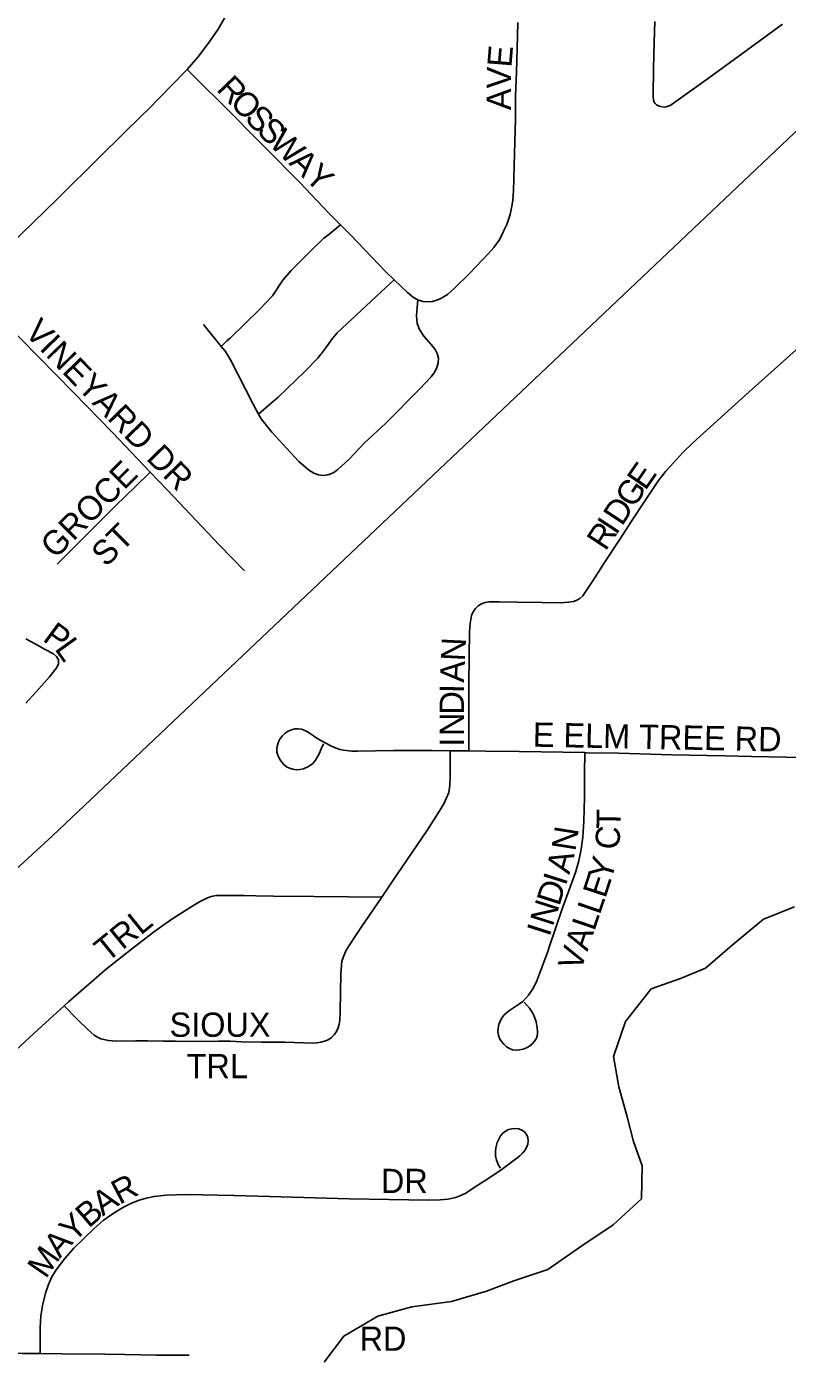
# Model space of a CAD drawing. Extents: x 1443599 to 1910620, y 1028088 to 1361369.
# Drawn here: x 1677300 to 1678868, y 1312483 to 1315218 of the extents above; entities that cross this region are included whole.
import ezdxf

# ---------------------------------------------------------------- set-up
doc = ezdxf.new("R2010")
doc.units = 0
for name, color, linetype in [('GM_X_City_Street', 7, 'Continuous'), ('GM_X_City_Street_Text', 7, 'Continuous'), ('GM_X_Minor_River', 7, 'Continuous'), ('GM_X_Rail_Line', 7, 'Continuous'), ('GM_X_State_Route', 7, 'Continuous')]:
    doc.layers.add(name, color=color, linetype=linetype)

msp = doc.modelspace()

# ---------------------------------------------------------------- linework, layer by layer
at = {"layer": 'GM_X_City_Street'}
for points in [[(1678106.8, 1314655.7), (1678108.3, 1314654.9), (1678116.5, 1314652.4), (1678128.7, 1314651.5), (1678136.6, 1314652.4), (1678145.7, 1314654.9), (1678153.6, 1314658.5), (1678160.6, 1314662.2), (1678167.3, 1314666.7), (1678181.3, 1314678.6), (1678213, 1314710), (1678252, 1314750.8), (1678262.9, 1314763.6), (1678273.8, 1314778.5), (1678279.4, 1314788.6), (1678283.2, 1314796.8), (1678290.1, 1314810.7), (1678297, 1314831.6), (1678300.1, 1314848.3), (1678302.2, 1314860.5), (1678303.1, 1314871.8), (1678303.3, 1314879.4), (1678305.7, 1314957.6), (1678307.8, 1315026.7), (1678308, 1315055.7), (1678308, 1315075.7), (1678309.6, 1315124.3), (1678311.1, 1315173), (1678312.8, 1315227.1)], [(1678858.1, 1315223.7), (1678776.6, 1315163.6), (1678705.6, 1315112.4), (1678633.3, 1315060.4), (1678626.2, 1315056.1), (1678622.5, 1315054.3), (1678618.4, 1315053.2), (1678614.3, 1315052.7), (1678610.4, 1315053), (1678606.5, 1315053.5), (1678602.4, 1315054.9), (1678598.7, 1315057.3), (1678595.8, 1315059.7), (1678593.6, 1315062.8), (1678592.1, 1315066.8), (1678591.3, 1315074.9), (1678592.3, 1315132.1), (1678593.7, 1315186.4), (1678594.8, 1315228.6)], [(1677630.8, 1315130.3), (1677663.3, 1315098.1), (1677698.4, 1315063.3), (1677793.1, 1314967.8), (1677862.5, 1314897.8), (1677923.8, 1314833.7), (1677947.1, 1314810.2)], [(1677701.2, 1314559.7), (1677713.1, 1314571), (1677720.1, 1314577.6), (1677780.3, 1314635.6), (1677806.7, 1314664.1), (1677828.3, 1314696.3), (1677845.6, 1314715.9), (1677889.2, 1314759.9), (1677912.8, 1314782.3), (1677922.8, 1314790.4), (1677947.1, 1314810.2)], [(1677947.1, 1314810.2), (1677967.9, 1314789.2), (1678040.6, 1314713.3), (1678057.8, 1314696.9)], [(1677555, 1314300.4), (1677477, 1314382.3), (1677397.1, 1314464.8), (1677287.4, 1314575.6), (1677212, 1314651), (1677179.8, 1314683.2)], [(1677778.3, 1314419.9), (1677794.8, 1314434.3), (1677818.9, 1314455.2), (1677873.8, 1314507.6), (1677900.6, 1314535.7), (1677906.3, 1314543.7), (1677908.9, 1314545.7), (1677910.4, 1314548.7), (1677914.7, 1314553.6), (1677929.6, 1314575.1), (1677940, 1314587.5), (1678040, 1314680.3), (1678057.8, 1314696.9)], [(1678057.8, 1314696.9), (1678085.5, 1314670.5), (1678097.7, 1314660.7), (1678106.8, 1314655.7)], [(1677778.3, 1314419.9), (1677783.5, 1314410.2), (1677805.5, 1314383), (1677835.5, 1314350.2), (1677861, 1314322.2), (1677881.1, 1314305.4), (1677892.3, 1314298.6), (1677901.4, 1314295), (1677911.2, 1314294), (1677920.7, 1314294.8), (1677926.9, 1314296.9), (1677933.4, 1314300.1), (1677941.6, 1314306.2), (1677964.9, 1314327.4), (1677996.8, 1314360.8), (1678039.9, 1314401.1), (1678111.1, 1314473.1), (1678133.8, 1314496.7), (1678141.5, 1314507.2), (1678145.8, 1314516.1), (1678148.5, 1314525.5), (1678148.8, 1314535.3), (1678146.5, 1314544.7), (1678142.1, 1314553.4), (1678133.9, 1314563.7), (1678118.8, 1314581), (1678110, 1314594.7), (1678104.9, 1314606.8), (1678103.4, 1314623), (1678105.1, 1314639.5), (1678106.8, 1314655.7)], [(1677665, 1314605), (1677701.2, 1314559.7)], [(1678211.7, 1313726.3), (1678211.6, 1313759.8), (1678211.5, 1313866.2), (1678213.2, 1313972.6), (1678214.2, 1313989), (1678215.4, 1313997), (1678217.4, 1314005), (1678220.6, 1314012.6), (1678225, 1314019.5), (1678230.8, 1314025.2), (1678237.7, 1314029.4), (1678245.3, 1314032.2), (1678253.3, 1314033.7), (1678274.9, 1314033.3), (1678311.4, 1314032.7), (1678361.8, 1314031.9), (1678400.6, 1314031.2), (1678417, 1314032.5), (1678427.3, 1314034.3), (1678432.9, 1314036.3), (1678440.1, 1314040.1), (1678446.2, 1314045.7), (1678450.7, 1314051.7), (1678464.3, 1314072.5), (1678478.2, 1314093.9), (1678490.1, 1314112.1), (1678523.3, 1314162.9), (1678547.1, 1314199.4), (1678575.1, 1314242.4), (1678602.7, 1314283.1), (1678617.6, 1314302.5), (1678634, 1314320.7), (1678652.6, 1314341), (1678673.5, 1314361), (1678789.3, 1314466.1), (1678905.2, 1314569.9)], [(1677701.2, 1314559.7), (1677709.9, 1314548.9), (1677720.2, 1314532.3), (1677766.6, 1314442.1), (1677778.3, 1314419.9)], [(1677363, 1314110.8), (1677368.7, 1314116.6), (1677408.8, 1314156.8), (1677483.6, 1314231.2), (1677524.4, 1314270.7), (1677555, 1314300.4)], [(1677749, 1314097.6), (1677697.4, 1314150.4), (1677590.2, 1314263.5), (1677555, 1314300.4)], [(1677298.4, 1313957.1), (1677322.6, 1313944.1), (1677338.3, 1313935.6), (1677355.7, 1313926.2), (1677361.7, 1313920.9), (1677365.6, 1313913.7), (1677365.7, 1313905.7), (1677362.3, 1313898.2), (1677347, 1313878.9), (1677319.5, 1313848.4), (1677298.4, 1313824.9)], [(1677911.7, 1313741), (1677907.2, 1313730.7), (1677903.7, 1313721.9), (1677900.1, 1313715.2), (1677895.3, 1313707.1), (1677889.8, 1313700.6), (1677881.4, 1313694.2), (1677870.6, 1313689.7), (1677863.6, 1313688.1), (1677856.2, 1313687.7), (1677848.8, 1313688.5), (1677841.8, 1313690.5), (1677835.5, 1313693.7), (1677830, 1313698.2), (1677825.3, 1313703.8), (1677821.4, 1313710.3), (1677818.2, 1313717.3), (1677816.1, 1313724.1), (1677815.8, 1313731.2), (1677817, 1313738.3), (1677819.4, 1313745.2), (1677823, 1313751.7), (1677827.5, 1313757.5), (1677832.9, 1313762.6), (1677839.1, 1313766.7), (1677845.8, 1313769.8), (1677852.8, 1313771.7), (1677859.9, 1313772.1), (1677866.8, 1313771), (1677873.6, 1313768.6), (1677880.2, 1313765), (1677900.7, 1313751.2), (1677915.2, 1313743), (1677928.2, 1313736.2), (1677937.9, 1313732), (1677945.7, 1313729.4), (1677954.1, 1313727.8), (1677970.7, 1313725.9), (1677982.2, 1313726.1), (1678056.6, 1313727), (1678106.1, 1313727.1), (1678119.4, 1313727.2), (1678135.7, 1313727), (1678173.1, 1313726.8)], [(1678032.4, 1313424.8), (1678052.8, 1313456.1), (1678126.3, 1313563.7), (1678152.6, 1313604.7), (1678160.5, 1313618.8), (1678170.2, 1313640.8), (1678172.1, 1313655.1), (1678173, 1313674.2), (1678173.1, 1313726.8)], [(1678173.1, 1313726.8), (1678184.8, 1313726.7), (1678211.7, 1313726.3)], [(1678211.7, 1313726.3), (1678246.8, 1313725.9), (1678315.5, 1313724.9), (1678450.5, 1313722.8)], [(1678325.7, 1313208.9), (1678336.7, 1313196.6), (1678342.2, 1313188.1), (1678346, 1313180.2), (1678350.1, 1313168.6), (1678352.3, 1313155.6), (1678353.1, 1313148.2), (1678352.8, 1313143.2), (1678352.2, 1313139.3), (1678350.7, 1313134.6), (1678347.2, 1313128.5), (1678342.4, 1313123), (1678336.6, 1313118.3), (1678330.3, 1313114.6), (1678323.3, 1313111.9), (1678316.1, 1313110.4), (1678308.8, 1313109.9), (1678301.8, 1313110.9), (1678295.1, 1313113.2), (1678288.9, 1313117), (1678283.4, 1313122), (1678278.7, 1313127.8), (1678274.9, 1313134), (1678272.5, 1313140.5), (1678271.5, 1313147.6), (1678272, 1313155.1), (1678273.6, 1313162.5), (1678276, 1313169.6), (1678279.3, 1313176), (1678283.7, 1313181.8), (1678289.1, 1313186.8), (1678295.3, 1313191.4), (1678316.2, 1313205.1), (1678322.9, 1313210.5), (1678329, 1313216.7), (1678334.4, 1313223.5), (1678339.4, 1313230.1), (1678344.7, 1313238.5), (1678351.7, 1313252.5), (1678360.3, 1313275), (1678374.6, 1313313.5), (1678377.4, 1313321.8), (1678403.3, 1313398.9), (1678431.2, 1313476.1), (1678438, 1313500), (1678443.1, 1313524.3), (1678446.5, 1313548.9), (1678448.9, 1313581.8), (1678450.3, 1313631.1), (1678450.1, 1313647.5), (1678450.3, 1313680.1), (1678450.5, 1313722.8)], [(1678450.5, 1313722.8), (1678454.5, 1313722.7), (1678520, 1313722), (1678630.3, 1313718.6), (1678738.9, 1313716.1), (1678794.5, 1313714.9), (1678864.9, 1313713.3), (1678909.1, 1313712.2), (1678985.6, 1313710.5), (1679009.9, 1313709.9)], [(1677377.7, 1313201.2), (1677386.7, 1313209.4), (1677433.4, 1313249.8), (1677465.1, 1313277.2), (1677497.2, 1313302.7), (1677516.3, 1313317.9), (1677561.4, 1313352.7), (1677581.2, 1313367), (1677601.5, 1313380.9), (1677622.1, 1313394.3), (1677642.7, 1313407.4), (1677656.5, 1313415.5), (1677663.4, 1313419.1), (1677670.1, 1313422.4), (1677676.7, 1313425.3), (1677683.8, 1313427.1), (1677691.2, 1313428.4), (1677699.3, 1313428.6), (1677715.9, 1313428.6), (1677732.1, 1313428.6), (1677748.3, 1313428.3), (1677772.8, 1313427.6), (1677809.1, 1313427.2), (1677892.5, 1313426.3), (1677962.9, 1313425.6), (1678032.4, 1313424.8)], [(1677377.7, 1313201.2), (1677403.9, 1313174.7), (1677426.7, 1313151.6), (1677439.1, 1313141), (1677445.9, 1313136.6), (1677453.2, 1313133.1), (1677468.8, 1313129.7), (1677485.1, 1313128.4), (1677525.3, 1313129.3), (1677549.6, 1313129.1), (1677582.3, 1313128.7), (1677606.9, 1313128.2), (1677631.3, 1313128), (1677695.7, 1313128.3), (1677719.7, 1313128.5), (1677743.1, 1313127.4), (1677783.3, 1313126.1), (1677832.6, 1313126.1), (1677890, 1313124.6), (1677898.2, 1313124.8), (1677906.3, 1313126.1), (1677914.2, 1313128.3), (1677921.7, 1313131.5), (1677928.4, 1313136), (1677934.1, 1313141.7), (1677938.8, 1313148.4), (1677942.1, 1313155.8), (1677944.3, 1313163.7), (1677945.5, 1313171.8), (1677946.3, 1313188.2), (1677947.2, 1313230.2), (1677948, 1313266.7), (1677949, 1313285.1), (1677950.1, 1313293.3), (1677952.3, 1313301.1), (1677958.9, 1313315.9), (1677976.9, 1313343.6), (1677990.3, 1313363.9), (1678032.4, 1313424.8)], [(1676806.7, 1312494.3), (1676806.4, 1312531.3), (1676805.7, 1312596.7), (1676806.1, 1312621.4), (1676807.2, 1312646), (1676808, 1312654.2), (1676809.5, 1312662.2), (1676811.9, 1312670), (1676815.5, 1312677.3), (1676820.2, 1312684), (1676837.6, 1312701.4), (1676861, 1312724.3), (1676879.4, 1312740.7), (1676898, 1312756.8), (1676957.9, 1312812.5), (1677023.6, 1312874.6), (1677114.1, 1312958.3), (1677179.6, 1313018.8), (1677259.3, 1313092.6), (1677315.8, 1313144.8), (1677377.7, 1313201.2)], [(1677328.3, 1312484.9), (1677328.2, 1312509), (1677328.2, 1312537.6), (1677329.7, 1312562.6), (1677333.4, 1312587.2), (1677339.6, 1312611.6), (1677345.2, 1312627.4), (1677352.4, 1312642.8), (1677361.1, 1312657.2), (1677378.6, 1312681), (1677397.7, 1312701.8), (1677439.1, 1312742.4), (1677458, 1312758.7), (1677478.2, 1312773.4), (1677499.5, 1312786.6), (1677514.6, 1312794.1), (1677530.2, 1312800.3), (1677546.3, 1312805.1), (1677562.8, 1312808.5), (1677587.7, 1312811.2), (1677629, 1312812.3), (1677727.5, 1312810.2), (1677801.2, 1312808.4), (1677965, 1312803.7), (1678128.6, 1312801.2), (1678152.8, 1312801.7), (1678168.7, 1312803.3), (1678184.1, 1312806.6), (1678191.6, 1312808.9), (1678205.6, 1312815.6), (1678222.8, 1312826.8), (1678237.9, 1312836.7), (1678246.3, 1312842.2), (1678264.1, 1312854), (1678277.8, 1312863), (1678291.5, 1312873.2), (1678310.4, 1312887.3), (1678316.5, 1312892.2), (1678322.1, 1312897.4), (1678326.9, 1312903.3), (1678330.6, 1312909.6), (1678332.9, 1312916.2), (1678333.7, 1312923.1), (1678332.9, 1312929.8), (1678330.4, 1312936.2), (1678326.3, 1312941.5), (1678321.1, 1312945.3), (1678314.7, 1312947.7), (1678307.6, 1312948.6), (1678300.3, 1312948.2), (1678293.3, 1312946.4), (1678287, 1312943.1), (1678281.6, 1312938.7), (1678277, 1312933.1), (1678273.2, 1312926.7), (1678270.2, 1312919.6), (1678267.3, 1312908.6), (1678266.4, 1312901.5), (1678266.3, 1312892.5), (1678268.4, 1312883.5), (1678272.9, 1312873.3), (1678276.8, 1312867.1)], [(1676806.7, 1312494.3), (1676841.1, 1312493.7), (1676914.9, 1312492.2), (1677037.9, 1312489.9), (1677177.2, 1312487.7), (1677291.7, 1312485.2), (1677328.3, 1312484.9)], [(1677328.3, 1312484.9), (1677372.6, 1312484.6), (1677461.6, 1312483.4), (1677502.4, 1312483.2), (1677567.7, 1312481.8), (1677635.2, 1312481.3)]]:
    msp.add_lwpolyline(points, dxfattribs=at)
at = {"layer": 'GM_X_Minor_River'}
msp.add_lwpolyline([(1678882.8, 1313404.9), (1678818.6, 1313379.6), (1678754.1, 1313326.3), (1678699.6, 1313278.9), (1678647.5, 1313257.5), (1678587.4, 1313236.2), (1678534.6, 1313168.8), (1678509.8, 1313096.9), (1678520.9, 1313034.7), (1678538, 1312972.3), (1678551.3, 1312922.1), (1678568.6, 1312871.8), (1678567.7, 1312803.7), (1678509.2, 1312750.3), (1678444.8, 1312707), (1678374.4, 1312657.8), (1678304.2, 1312634.6), (1678248.1, 1312613.3), (1678176, 1312592.2), (1678094.1, 1312581.2), (1678024, 1312562), (1677953.7, 1312520.8), (1677913.1, 1312467.2)], dxfattribs=at)
at = {"layer": 'GM_X_Rail_Line'}
msp.add_lwpolyline([(1673800.3, 1310290.4), (1677353.6, 1313551.7), (1679039.5, 1315147.8)], dxfattribs=at)
at = {"layer": 'GM_X_State_Route'}
for points in [[(1677538.9, 1315036.7), (1677549, 1315046.5), (1677627, 1315126), (1677630.8, 1315130.3), (1677652.7, 1315155.5), (1677676.6, 1315186.3), (1677694.7, 1315213.3), (1677714.5, 1315247)], [(1676335.8, 1313857.3), (1676361.4, 1313881.4), (1676397.8, 1313915.5), (1676432.4, 1313947.6), (1676479.1, 1313991), (1676537.9, 1314049.2), (1676614.4, 1314124.9), (1676771.6, 1314280.9), (1676786.8, 1314296), (1676832.1, 1314340.4), (1676885.2, 1314392.5), (1676947.6, 1314454.4), (1677102.1, 1314607.3), (1677153.9, 1314657.5), (1677179.8, 1314683.2), (1677263.3, 1314766.3), (1677364.7, 1314864.3), (1677453, 1314952.3), (1677538.9, 1315036.7)]]:
    msp.add_lwpolyline(points, dxfattribs=at)

# ---------------------------------------------------------------- texts
at = {"layer": 'GM_X_City_Street_Text'}
for s, rotation, p in [('E', 85.486, (1678299.3, 1315133.3)), ('R', 313.9009, (1677689.6, 1315088)), ('V', 88.6007, (1678298.2, 1315090)), ('O', 313.8846, (1677717, 1315059.5)), ('A', 89.8907, (1678298.2, 1315046.3)), ('S', 313.8907, (1677747.5, 1315027.8)), ('S', 314.1761, (1677772.1, 1315002.3)), ('W', 315.8565, (1677797.8, 1314975.9)), ('A', 316.1943, (1677839, 1314935.9)), ('Y', 316.2102, (1677870.8, 1314905.4)), ('VINEYARD DR', 314.1427, (1677293.7, 1314586.4)), ('GROCE', 45.0064, (1677359.3, 1314120.2)), ('E', 55.3169, (1678575.5, 1314261)), ('G', 56.6467, (1678551.5, 1314224.5)), ('D', 56.5949, (1678527.2, 1314187.8)), ('ST', 45, (1677464.1, 1314103.4)), ('R', 56.6198, (1678493.3, 1314136.3)), ('I', 56.6636, (1678515.1, 1314169.4)), ('P', 323.5508, (1677331.1, 1313954.6)), ('L', 305.722, (1677356.5, 1313936.6)), ('N', 87.1572, (1678203.5, 1313910.5)), ('A', 87.6395, (1678201.7, 1313866.6)), ('I', 89.2128, (1678201.4, 1313845)), ('D', 89.9563, (1678201.4, 1313801.1)), ('N', 89.9703, (1678201.4, 1313757.1)), ('E ELM TREE RD', 358.8761, (1678343, 1313735.1)), ('I', 89.9563, (1678201.4, 1313735.1)), ('T', 89.3679, (1678524.6, 1313565.6)), ('N', 80.9327, (1678431.1, 1313518.4)), ('C', 84.3368, (1678520.4, 1313521.4)), ('A', 75.2243, (1678418.7, 1313470.6)), ('Y', 74.1813, (1678504.4, 1313456.6)), ('I', 72.312, (1678411.2, 1313446.9)), ('E', 71.9529, (1678492.9, 1313421.1)), ('D', 72.3253, (1678397.9, 1313405)), ('N', 72.3409, (1678384.5, 1313363.1)), ('L', 71.302, (1678481.4, 1313387.2)), ('TRL', 38.9865, (1677465.8, 1313289.3)), ('L', 71.2232, (1678470.1, 1313353.7)), ('I', 72.312, (1678377.8, 1313342.1)), ('A', 71.2152, (1678455.9, 1313312.1)), ('V', 71.1988, (1678441.7, 1313270.4)), ('SIOUX', 0, (1677594.8, 1313137.4)), ('TRL', 0, (1677630, 1313052.2)), ('R', 27.6296, (1677491.8, 1312791)), ('DR', 0, (1678030.4, 1312815.5)), ('A', 34.4781, (1677456.9, 1312766.9)), ('B', 40.7382, (1677428.1, 1312741.9)), ('Y', 43.4702, (1677396.6, 1312712.1)), ('A', 48.9909, (1677368.6, 1312679.8)), ('M', 55.4915, (1677339.6, 1312637.5)), ('RD', 0, (1677986.4, 1312490.6))]:
    msp.add_text(s, height=50, rotation=rotation, dxfattribs=at).set_placement(p)

doc.saveas('drawing.dxf')
